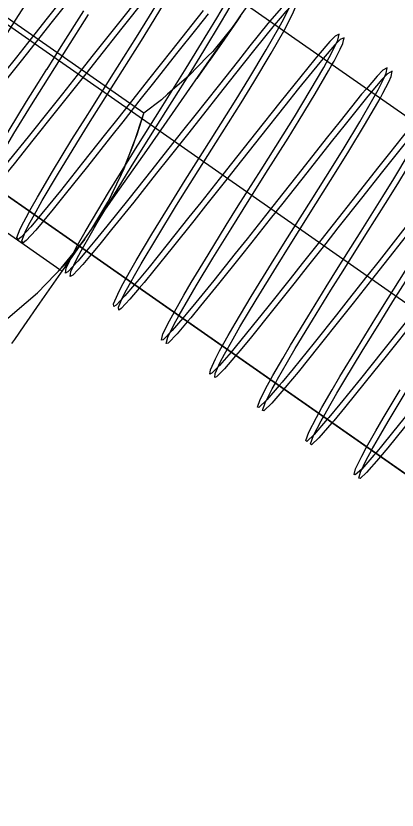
# Model space of a CAD drawing. Extents: x 1312564.2 to 1312581.5, y 1207298.4 to 1207352.6.
# Drawn here: x 1312566.98636 to 1312567.00747, y 1207332.49939 to 1207332.54335 of the extents above; entities that cross this region are included whole.
import ezdxf

# ---------------------------------------------------------------- set-up
doc = ezdxf.new("R2010")
doc.units = 0
for name, color, linetype in [('Level 15', 7, 'Continuous'), ('Level 22', 7, 'Continuous'), ('Level 62', 7, 'Continuous'), ('Level 9', 7, 'Continuous')]:
    doc.layers.add(name, color=color, linetype=linetype)

msp = doc.modelspace()

# ---------------------------------------------------------------- linework, layer by layer
at = {"layer": 'Level 15'}
msp.add_lwpolyline([(1312568.273895, 1207331.643248), (1312566.758182, 1207332.701895)], dxfattribs=at)
at = {"layer": 'Level 22'}
for p, q in [((1312567.027707, 1207332.523989), (1312566.99919, 1207332.54391)), ((1312566.989883, 1207332.530581), (1312566.975681, 1207332.5405)), ((1312566.989888, 1207332.5306), (1312566.975892, 1207332.540377)), ((1312567.018395, 1207332.510668), (1312566.989883, 1207332.530581))]:
    msp.add_line(p, q, dxfattribs=at)
msp.add_lwpolyline([(1312567.019685, 1207332.510897), (1312567.018408, 1207332.510677), (1312566.989888, 1207332.5306)], dxfattribs=at)
at = {"layer": 'Level 62'}
for p, q in [((1312566.988084, 1207332.540402), (1312566.988085, 1207332.540404)), ((1312566.990561, 1207332.538246), (1312566.990563, 1207332.538249)), ((1312566.993076, 1207332.536142), (1312566.993077, 1207332.536145)), ((1312566.992929, 1207332.528476), (1312566.992402, 1207332.527852)), ((1312566.993186, 1207332.528275), (1312566.992671, 1207332.527664))]:
    msp.add_line(p, q, dxfattribs=at)
for points in [[(1312566.989679, 1207332.544699), (1312566.988368, 1207332.543039), (1312566.987684, 1207332.542171), (1312566.986657, 1207332.540869), (1312566.98599, 1207332.540024), (1312566.984752, 1207332.538459), (1312566.983699, 1207332.537134), (1312566.983118, 1207332.536409), (1312566.982252, 1207332.535347), (1312566.981608, 1207332.534647), (1312566.981422, 1207332.534515), (1312566.981379, 1207332.534682), (1312566.981619, 1207332.535247), (1312566.981839, 1207332.535678), (1312566.982287, 1207332.536492), (1312566.982655, 1207332.537131), (1312566.983515, 1207332.538577), (1312566.984474, 1207332.540139), (1312566.985128, 1207332.541187), (1312566.986386, 1207332.543174), (1312566.987631, 1207332.545149)], [(1312566.990563, 1207332.538249), (1312566.991642, 1207332.539955), (1312566.993042, 1207332.542178), (1312566.993753, 1207332.543326), (1312566.994749, 1207332.544972)], [(1312566.98941, 1207332.544887), (1312566.988099, 1207332.543227), (1312566.987415, 1207332.542359), (1312566.986388, 1207332.541056), (1312566.985721, 1207332.540212), (1312566.984483, 1207332.538646), (1312566.98343, 1207332.537322), (1312566.982849, 1207332.536597), (1312566.981984, 1207332.535535), (1312566.981339, 1207332.534835), (1312566.981153, 1207332.534703), (1312566.98111, 1207332.53487), (1312566.98135, 1207332.535435), (1312566.98157, 1207332.535866), (1312566.982018, 1207332.53668), (1312566.982386, 1207332.537319), (1312566.983247, 1207332.538764), (1312566.984205, 1207332.540327), (1312566.984859, 1207332.541375), (1312566.985608, 1207332.542557)], [(1312566.993274, 1207332.54451), (1312566.991964, 1207332.542862), (1312566.990647, 1207332.541199), (1312566.989961, 1207332.540333), (1312566.988934, 1207332.539038), (1312566.98827, 1207332.538201), (1312566.98704, 1207332.536656), (1312566.985997, 1207332.535357), (1312566.985425, 1207332.534651), (1312566.984579, 1207332.533627), (1312566.983965, 1207332.532961), (1312566.983796, 1207332.532848), (1312566.98378, 1207332.533047), (1312566.984043, 1207332.533641), (1312566.984274, 1207332.534085), (1312566.984737, 1207332.534918), (1312566.985113, 1207332.535568), (1312566.985988, 1207332.537031), (1312566.986956, 1207332.538607), (1312566.987614, 1207332.53966), (1312566.988084, 1207332.540402)], [(1312566.997004, 1207332.54346), (1312566.996374, 1207332.542668), (1312566.995258, 1207332.541261), (1312566.993981, 1207332.539644), (1312566.993304, 1207332.538787), (1312566.992275, 1207332.537484), (1312566.991598, 1207332.536628), (1312566.990323, 1207332.535021), (1312566.989092, 1207332.533481), (1312566.988423, 1207332.532653), (1312566.987464, 1207332.531492), (1312566.986925, 1207332.530915), (1312566.98676, 1207332.530794), (1312566.986692, 1207332.530892), (1312566.986876, 1207332.531372), (1312566.987068, 1207332.531761), (1312566.987478, 1207332.532521), (1312566.987825, 1207332.533132), (1312566.988659, 1207332.534546), (1312566.989737, 1207332.536312), (1312566.990483, 1207332.537509), (1312566.991911, 1207332.539767), (1312566.993311, 1207332.54199), (1312566.994022, 1207332.543138), (1312566.995018, 1207332.544784)], [(1312566.993543, 1207332.544322), (1312566.992233, 1207332.542674), (1312566.990916, 1207332.541011), (1312566.99023, 1207332.540145), (1312566.989203, 1207332.53885), (1312566.988539, 1207332.538013), (1312566.987308, 1207332.536468), (1312566.986266, 1207332.535169), (1312566.985694, 1207332.534463), (1312566.984848, 1207332.533439), (1312566.984234, 1207332.532773), (1312566.984065, 1207332.53266), (1312566.984049, 1207332.532859), (1312566.984311, 1207332.533453), (1312566.984543, 1207332.533897), (1312566.985006, 1207332.53473), (1312566.985382, 1207332.53538), (1312566.986256, 1207332.536844), (1312566.987225, 1207332.538419), (1312566.987882, 1207332.539472), (1312566.989143, 1207332.541462), (1312566.990385, 1207332.543432)], [(1312566.990058, 1207332.530482), (1312566.99047, 1207332.531214), (1312566.990864, 1207332.53189), (1312566.991765, 1207332.533395), (1312566.992748, 1207332.534998), (1312566.993411, 1207332.536061), (1312566.994668, 1207332.538055), (1312566.996064, 1207332.540273), (1312566.996769, 1207332.541413), (1312566.997752, 1207332.543041), (1312566.998468, 1207332.54428)], [(1312566.992402, 1207332.527852), (1312566.99192, 1207332.527339), (1312566.991787, 1207332.527256), (1312566.991768, 1207332.527412), (1312566.992001, 1207332.527952), (1312566.992217, 1207332.528371), (1312566.992659, 1207332.529171), (1312566.993025, 1207332.529806), (1312566.993889, 1207332.531259), (1312566.994989, 1207332.533055), (1312566.995742, 1207332.534262), (1312566.997172, 1207332.53652), (1312566.99856, 1207332.538729), (1312566.999258, 1207332.539861), (1312567.000226, 1207332.54147), (1312567.000923, 1207332.542688), (1312567.00119, 1207332.543183), (1312567.001469, 1207332.543755), (1312567.00157, 1207332.544011), (1312567.001567, 1207332.544221), (1312567.001319, 1207332.544058), (1312567.001043, 1207332.543777), (1312567.00042, 1207332.543051)], [(1312566.993077, 1207332.536145), (1312566.993142, 1207332.536249), (1312566.994399, 1207332.538243), (1312566.995795, 1207332.540461), (1312566.9965, 1207332.541601), (1312566.997483, 1207332.543228), (1312566.998199, 1207332.544468)], [(1312567.001196, 1207332.542508), (1312567.001459, 1207332.542996), (1312567.001738, 1207332.543567), (1312567.001839, 1207332.543823), (1312567.001836, 1207332.544033), (1312567.001588, 1207332.54387), (1312567.001312, 1207332.543589), (1312567.000689, 1207332.542863)], [(1312566.996735, 1207332.543648), (1312566.996105, 1207332.542856), (1312566.994989, 1207332.541449), (1312566.993712, 1207332.539832), (1312566.993035, 1207332.538975), (1312566.992006, 1207332.537672), (1312566.991329, 1207332.536816), (1312566.990054, 1207332.535208), (1312566.988823, 1207332.533668), (1312566.988154, 1207332.532841), (1312566.987195, 1207332.53168), (1312566.986656, 1207332.531102), (1312566.986491, 1207332.530982), (1312566.986423, 1207332.53108), (1312566.986607, 1207332.53156), (1312566.986799, 1207332.531949), (1312566.987209, 1207332.532709), (1312566.987556, 1207332.53332), (1312566.98839, 1207332.534734), (1312566.989468, 1207332.5365), (1312566.990214, 1207332.537697), (1312566.990561, 1207332.538246)], [(1312566.988085, 1207332.540404), (1312566.988874, 1207332.54165), (1312566.990116, 1207332.54362)], [(1312567.00042, 1207332.543051), (1312567.000311, 1207332.542923), (1312566.999318, 1207332.541687), (1312566.99868, 1207332.540885), (1312566.997554, 1207332.539464), (1312566.996269, 1207332.537838), (1312566.995591, 1207332.536979), (1312566.994561, 1207332.535677), (1312566.993885, 1207332.534825), (1312566.992614, 1207332.533228), (1312566.991393, 1207332.531708), (1312566.990732, 1207332.530896), (1312566.990264, 1207332.530338)], [(1312567.000689, 1207332.542863), (1312567.00058, 1207332.542735), (1312566.999587, 1207332.5415), (1312566.998949, 1207332.540697), (1312566.997823, 1207332.539276), (1312566.996538, 1207332.53765), (1312566.99586, 1207332.536791), (1312566.994829, 1207332.535489), (1312566.994154, 1207332.534637), (1312566.992883, 1207332.533041), (1312566.991662, 1207332.53152), (1312566.991001, 1207332.530709), (1312566.990521, 1207332.530136)], [(1312566.992726, 1207332.528618), (1312566.992928, 1207332.528983), (1312566.993294, 1207332.529618), (1312566.994158, 1207332.531072), (1312566.995258, 1207332.532867), (1312566.996011, 1207332.534074), (1312566.997441, 1207332.536332), (1312566.998829, 1207332.538541), (1312566.999527, 1207332.539673), (1312567.000495, 1207332.541282), (1312567.001192, 1207332.5425), (1312567.001196, 1207332.542508)], [(1312566.995596, 1207332.526613), (1312566.995014, 1207332.525933), (1312566.994518, 1207332.525425), (1312566.994415, 1207332.525403), (1312566.994506, 1207332.525748), (1312566.994861, 1207332.52647), (1312566.995137, 1207332.526976), (1312566.99566, 1207332.527892), (1312566.996071, 1207332.528591), (1312566.997001, 1207332.530133), (1312566.998005, 1207332.531758), (1312566.998675, 1207332.532829), (1312566.99994, 1207332.534825), (1312567.001163, 1207332.536769), (1312567.00178, 1207332.537767), (1312567.002658, 1207332.539215), (1312567.003406, 1207332.540498), (1312567.003707, 1207332.541039), (1312567.004044, 1207332.541691), (1312567.004186, 1207332.542006), (1312567.004263, 1207332.54233), (1312567.004042, 1207332.542233), (1312567.003746, 1207332.541937), (1312567.003101, 1207332.541178)], [(1312567.003862, 1207332.540646), (1312567.003976, 1207332.540852), (1312567.004313, 1207332.541503), (1312567.004455, 1207332.541818), (1312567.004531, 1207332.542143), (1312567.004311, 1207332.542045), (1312567.004015, 1207332.541749), (1312567.00337, 1207332.54099)], [(1312567.003101, 1207332.541178), (1312567.002916, 1207332.54096), (1312567.001742, 1207332.53951), (1312567.000978, 1207332.538554), (1312566.999635, 1207332.536863), (1312566.998303, 1207332.535181), (1312566.997617, 1207332.534313), (1312566.996596, 1207332.533026), (1312566.99594, 1207332.5322), (1312566.994738, 1207332.530695), (1312566.993734, 1207332.52945), (1312566.99319, 1207332.528786), (1312566.992929, 1207332.528476)], [(1312567.00337, 1207332.54099), (1312567.003185, 1207332.540772), (1312567.002011, 1207332.539322), (1312567.001247, 1207332.538366), (1312566.999904, 1207332.536675), (1312566.998572, 1207332.534993), (1312566.997886, 1207332.534125), (1312566.996865, 1207332.532838), (1312566.996209, 1207332.532013), (1312566.995007, 1207332.530507), (1312566.994003, 1207332.529262), (1312566.993459, 1207332.528598), (1312566.993186, 1207332.528275)], [(1312566.995389, 1207332.526757), (1312566.995406, 1207332.526788), (1312566.995929, 1207332.527704), (1312566.99634, 1207332.528403), (1312566.99727, 1207332.529945), (1312566.998274, 1207332.53157), (1312566.998944, 1207332.532642), (1312567.000209, 1207332.534637), (1312567.001432, 1207332.536581), (1312567.002049, 1207332.537579), (1312567.002927, 1207332.539027), (1312567.003675, 1207332.54031), (1312567.003862, 1207332.540646)], [(1312566.998272, 1207332.524744), (1312566.997641, 1207332.524002), (1312566.997208, 1207332.523567), (1312566.997102, 1207332.523527), (1312566.997128, 1207332.523753), (1312566.997406, 1207332.524363), (1312566.997643, 1207332.524815), (1312566.998116, 1207332.525661), (1312566.9985, 1207332.526324), (1312566.999394, 1207332.527822), (1312567.000516, 1207332.52965), (1312567.001277, 1207332.530869), (1312567.002708, 1207332.533129), (1312567.003924, 1207332.535064), (1312567.004535, 1207332.536052), (1312567.005399, 1207332.53748), (1312567.006128, 1207332.538736), (1312567.006417, 1207332.539262), (1312567.006737, 1207332.539888), (1312567.006866, 1207332.540184), (1312567.006918, 1207332.540473), (1312567.006671, 1207332.540338), (1312567.006359, 1207332.540021), (1312567.005765, 1207332.539317)], [(1312567.006527, 1207332.538785), (1312567.006686, 1207332.539074), (1312567.007006, 1207332.5397), (1312567.007135, 1207332.539997), (1312567.007187, 1207332.540286), (1312567.00694, 1207332.540151), (1312567.006628, 1207332.539833), (1312567.006034, 1207332.539129)], [(1312567.005765, 1207332.539317), (1312567.005505, 1207332.539008), (1312567.004317, 1207332.537528), (1312567.003547, 1207332.536559), (1312567.002198, 1207332.534854), (1312567.000865, 1207332.533167), (1312567.000179, 1207332.5323), (1312566.999161, 1207332.531017), (1312566.998508, 1207332.530197), (1312566.997315, 1207332.528707), (1312566.996321, 1207332.527483), (1312566.995785, 1207332.526834), (1312566.995596, 1207332.526613)], [(1312567.006034, 1207332.539129), (1312567.005774, 1207332.538821), (1312567.004586, 1207332.53734), (1312567.003816, 1207332.536371), (1312567.002467, 1207332.534667), (1312567.001134, 1207332.532979), (1312567.000448, 1207332.532112), (1312566.99943, 1207332.530829), (1312566.998777, 1207332.530009), (1312566.997583, 1207332.528519), (1312566.99659, 1207332.527295), (1312566.996054, 1207332.526646), (1312566.995853, 1207332.526412)], [(1312566.99806, 1207332.524892), (1312566.998385, 1207332.525473), (1312566.998769, 1207332.526136), (1312566.999663, 1207332.527634), (1312567.000785, 1207332.529462), (1312567.001546, 1207332.530681), (1312567.002977, 1207332.532941), (1312567.004193, 1207332.534876), (1312567.004804, 1207332.535865), (1312567.005668, 1207332.537293), (1312567.006396, 1207332.538548), (1312567.006527, 1207332.538785)], [(1312567.000935, 1207332.522883), (1312567.000264, 1207332.522098), (1312566.99982, 1207332.521673), (1312566.999748, 1207332.521698), (1312566.999887, 1207332.522116), (1312567.000286, 1207332.522902), (1312567.000582, 1207332.523438), (1312567.001133, 1207332.524395), (1312567.001561, 1207332.525118), (1312567.002517, 1207332.526699), (1312567.003536, 1207332.52835), (1312567.004212, 1207332.529432), (1312567.005476, 1207332.531434), (1312567.006683, 1207332.533355), (1312567.007287, 1207332.534334), (1312567.008137, 1207332.535743), (1312567.008848, 1207332.536973), (1312567.009128, 1207332.537484), (1312567.009432, 1207332.538088), (1312567.00955, 1207332.538369), (1312567.009579, 1207332.538626), (1312567.009309, 1207332.538457), (1312567.008983, 1207332.538119), (1312567.008428, 1207332.537457)], [(1312567.008428, 1207332.537457), (1312567.008105, 1207332.537073), (1312567.007052, 1207332.535759), (1312567.006387, 1207332.534921), (1312567.00523, 1207332.533457), (1312567.003927, 1207332.531806), (1312567.003246, 1207332.530942), (1312567.002219, 1207332.529644), (1312567.001551, 1207332.528801), (1312567.000307, 1207332.52724), (1312566.999131, 1207332.525781), (1312566.998506, 1207332.525019), (1312566.998272, 1207332.524744)], [(1312567.008697, 1207332.537269), (1312567.008374, 1207332.536885), (1312567.007321, 1207332.535571), (1312567.006656, 1207332.534733), (1312567.005499, 1207332.533269), (1312567.004196, 1207332.531618), (1312567.003515, 1207332.530754), (1312567.002488, 1207332.529456), (1312567.00182, 1207332.528613), (1312567.000576, 1207332.527052), (1312566.9994, 1207332.525594), (1312566.998775, 1207332.524831), (1312566.998529, 1207332.524542)], [(1312567.000728, 1207332.523028), (1312567.000851, 1207332.52325), (1312567.001402, 1207332.524207), (1312567.00183, 1207332.524931), (1312567.002786, 1207332.526511), (1312567.003805, 1207332.528162), (1312567.004481, 1207332.529244), (1312567.005745, 1207332.531246), (1312567.006952, 1207332.533167), (1312567.007556, 1207332.534146), (1312567.008406, 1207332.535555), (1312567.009117, 1207332.536785), (1312567.009192, 1207332.536923)], [(1312567.003602, 1207332.52102), (1312567.002875, 1207332.520179), (1312567.002464, 1207332.5198), (1312567.00241, 1207332.519851), (1312567.002576, 1207332.520307), (1312567.002998, 1207332.521126), (1312567.003304, 1207332.521676), (1312567.003868, 1207332.522652), (1312567.004303, 1207332.523386), (1312567.00527, 1207332.524983), (1312567.006295, 1207332.526642), (1312567.006972, 1207332.527725), (1312567.008233, 1207332.529722), (1312567.009588, 1207332.531876), (1312567.010255, 1207332.53296), (1312567.011155, 1207332.534471), (1312567.011774, 1207332.535578), (1312567.011997, 1207332.536011), (1312567.012207, 1207332.536484), (1312567.012259, 1207332.536673), (1312567.012162, 1207332.53675), (1312567.011825, 1207332.536464), (1312567.011497, 1207332.53611), (1312567.011076, 1207332.535607)], [(1312566.989345, 1207332.529817), (1312566.989455, 1207332.53005), (1312566.989708, 1207332.530526), (1312566.990201, 1207332.531402), (1312566.990595, 1207332.532078), (1312566.991496, 1207332.533583), (1312566.99248, 1207332.535185), (1312566.993076, 1207332.536142)], [(1312567.011076, 1207332.535607), (1312567.010679, 1207332.535133), (1312567.00961, 1207332.533788), (1312567.008939, 1207332.532937), (1312567.007776, 1207332.531458), (1312567.006471, 1207332.529799), (1312567.00579, 1207332.528935), (1312567.004768, 1207332.527639), (1312567.004104, 1207332.526801), (1312567.002872, 1207332.525256), (1312567.001714, 1207332.523821), (1312567.001102, 1207332.523077), (1312567.000935, 1207332.522883)], [(1312567.011345, 1207332.535419), (1312567.010948, 1207332.534945), (1312567.009879, 1207332.5336), (1312567.009208, 1207332.532749), (1312567.008045, 1207332.53127), (1312567.00674, 1207332.529611), (1312567.006059, 1207332.528747), (1312567.005037, 1207332.527451), (1312567.004373, 1207332.526613), (1312567.003141, 1207332.525068), (1312567.001983, 1207332.523633), (1312567.00137, 1207332.522889), (1312567.001193, 1207332.522682)], [(1312567.003393, 1207332.521166), (1312567.003572, 1207332.521488), (1312567.004137, 1207332.522465), (1312567.004572, 1207332.523199), (1312567.005539, 1207332.524795), (1312567.006564, 1207332.526454), (1312567.007241, 1207332.527537), (1312567.008501, 1207332.529534), (1312567.009857, 1207332.531688), (1312567.010524, 1207332.532772), (1312567.011424, 1207332.534283), (1312567.011859, 1207332.53506)], [(1312567.013753, 1207332.533737), (1312567.013284, 1207332.53317), (1312567.012198, 1207332.531801), (1312567.011518, 1207332.53094), (1312567.010345, 1207332.52945), (1312567.009033, 1207332.527786), (1312567.008351, 1207332.526922), (1312567.007328, 1207332.52563), (1312567.007328, 1207332.52563), (1312567.006665, 1207332.524797), (1312567.00544, 1207332.523265), (1312567.004293, 1207332.521851), (1312567.003691, 1207332.521124), (1312567.003602, 1207332.52102)], [(1312567.014022, 1207332.533549), (1312567.013553, 1207332.532982), (1312567.012467, 1207332.531613), (1312567.011787, 1207332.530752), (1312567.010614, 1207332.529263), (1312567.009302, 1207332.527598), (1312567.00862, 1207332.526734), (1312567.007597, 1207332.525442), (1312567.007597, 1207332.525442), (1312567.006934, 1207332.524609), (1312567.005708, 1207332.523077), (1312567.004562, 1207332.521663), (1312567.003959, 1207332.520936), (1312567.003859, 1207332.52082)], [(1312567.006056, 1207332.519306), (1312567.006563, 1207332.520202), (1312567.006972, 1207332.520902), (1312567.007906, 1207332.522459), (1312567.009056, 1207332.524329), (1312567.009827, 1207332.525562), (1312567.011258, 1207332.527823), (1312567.012606, 1207332.529965), (1312567.013265, 1207332.531038), (1312567.01415, 1207332.532526), (1312567.014524, 1207332.533198)], [(1312567.016418, 1207332.531875), (1312567.015862, 1207332.531202), (1312567.014597, 1207332.529602), (1312567.013796, 1207332.528583), (1312567.012415, 1207332.526826), (1312567.011074, 1207332.52512), (1312567.010392, 1207332.524255), (1312567.00939, 1207332.522991), (1312567.008755, 1207332.522193), (1312567.00761, 1207332.520766), (1312567.006679, 1207332.519624), (1312567.006282, 1207332.519148)], [(1312567.016687, 1207332.531687), (1312567.016131, 1207332.531015), (1312567.014866, 1207332.529415), (1312567.014065, 1207332.528396), (1312567.012684, 1207332.526638), (1312567.011342, 1207332.524932), (1312567.01066, 1207332.524068), (1312567.009659, 1207332.522803), (1312567.009024, 1207332.522005), (1312567.007879, 1207332.520578), (1312567.006948, 1207332.519436), (1312567.00654, 1207332.518948)], [(1312566.990521, 1207332.530136), (1312566.99006, 1207332.529584), (1312566.989508, 1207332.528996), (1312566.989373, 1207332.528929), (1312566.989413, 1207332.529202), (1312566.989723, 1207332.529862), (1312566.989977, 1207332.530338), (1312566.990058, 1207332.530482)], [(1312566.990264, 1207332.530338), (1312566.989791, 1207332.529772), (1312566.989239, 1207332.529184), (1312566.989105, 1207332.529117), (1312566.989144, 1207332.52939), (1312566.989345, 1207332.529817)], [(1312566.992671, 1207332.527664), (1312566.992189, 1207332.527151), (1312566.992056, 1207332.527068), (1312566.992037, 1207332.527224), (1312566.99227, 1207332.527765), (1312566.992486, 1207332.528183), (1312566.992726, 1207332.528618)], [(1312566.995853, 1207332.526412), (1312566.995283, 1207332.525745), (1312566.994787, 1207332.525237), (1312566.994684, 1207332.525215), (1312566.994775, 1207332.52556), (1312566.99513, 1207332.526283), (1312566.995389, 1207332.526757)], [(1312566.998529, 1207332.524542), (1312566.99791, 1207332.523814), (1312566.997476, 1207332.523379), (1312566.997371, 1207332.523339), (1312566.997396, 1207332.523565), (1312566.997675, 1207332.524175), (1312566.997912, 1207332.524627), (1312566.99806, 1207332.524892)], [(1312567.001193, 1207332.522682), (1312567.000533, 1207332.521911), (1312567.000089, 1207332.521486), (1312567.000017, 1207332.521511), (1312567.000156, 1207332.521928), (1312567.000555, 1207332.522715), (1312567.000728, 1207332.523028)], [(1312567.006282, 1207332.519148), (1312567.006189, 1207332.519037), (1312567.005514, 1207332.518264), (1312567.005151, 1207332.517939), (1312567.005085, 1207332.51796), (1312567.005172, 1207332.518281), (1312567.005513, 1207332.518985), (1312567.005781, 1207332.519482), (1312567.006294, 1207332.52039), (1312567.006703, 1207332.521089), (1312567.007637, 1207332.522647)], [(1312567.003859, 1207332.52082), (1312567.003144, 1207332.519991), (1312567.002733, 1207332.519613), (1312567.002678, 1207332.519663), (1312567.002845, 1207332.520119), (1312567.003266, 1207332.520938), (1312567.003393, 1207332.521166)], [(1312567.00654, 1207332.518948), (1312567.006458, 1207332.518849), (1312567.005783, 1207332.518076), (1312567.00542, 1207332.517751), (1312567.005353, 1207332.517772), (1312567.005441, 1207332.518093), (1312567.005782, 1207332.518797), (1312567.006049, 1207332.519294), (1312567.006056, 1207332.519306)]]:
    msp.add_lwpolyline(points, dxfattribs=at)
at = {"layer": 'Level 9'}
for p, q in [((1312566.998802, 1207332.54335), (1312566.99861, 1207332.543075)), ((1312566.99861, 1207332.543075), (1312566.99861, 1207332.543075)), ((1312566.997091, 1207332.5409), (1312566.99709, 1207332.540899)), ((1312566.988793, 1207332.529302), (1312566.974924, 1207332.538991)), ((1312566.991881, 1207332.533442), (1312566.991881, 1207332.533442)), ((1312566.989738, 1207332.530374), (1312566.989893, 1207332.530597)), ((1312566.989132, 1207332.529506), (1312566.989738, 1207332.530374)), ((1312566.988584, 1207332.529088), (1312566.988538, 1207332.529039)), ((1312566.988865, 1207332.529252), (1312566.988793, 1207332.529302)), ((1312566.988857, 1207332.529113), (1312566.989132, 1207332.529506)), ((1312566.988857, 1207332.529113), (1312566.988857, 1207332.529113)), ((1312566.988857, 1207332.529113), (1312566.988857, 1207332.529113)), ((1312566.988857, 1207332.529113), (1312566.988857, 1207332.529113)), ((1312566.988924, 1207332.52921), (1312566.988865, 1207332.529252))]:
    msp.add_line(p, q, dxfattribs=at)
for points in [[(1312566.99861, 1207332.543075), (1312566.998802, 1207332.54335), (1312567.000137, 1207332.54526), (1312567.001281, 1207332.546898), (1312567.002144, 1207332.548134), (1312567.00269, 1207332.548915), (1312567.002894, 1207332.549208), (1312567.002821, 1207332.549259), (1312567.002703, 1207332.549342), (1312567.002602, 1207332.549413), (1312567.002235, 1207332.54967), (1312567.00221, 1207332.549687), (1312567.001825, 1207332.549956), (1312566.991619, 1207332.557086)], [(1312566.974855, 1207332.533088), (1312566.985059, 1207332.52596), (1312566.986031, 1207332.526712), (1312566.986307, 1207332.526951), (1312566.98755, 1207332.52803), (1312566.988536, 1207332.529039), (1312566.988873, 1207332.529384), (1312566.990025, 1207332.530798), (1312566.99027, 1207332.531146), (1312566.990563, 1207332.531564), (1312566.991449, 1207332.533033), (1312566.991668, 1207332.533478), (1312566.992216, 1207332.534589), (1312566.992876, 1207332.536231), (1312566.992877, 1207332.536235), (1312566.993442, 1207332.53796), (1312566.983237, 1207332.545088)], [(1312566.99709, 1207332.540899), (1312566.99861, 1207332.543075), (1312566.998409, 1207332.542797), (1312566.997257, 1207332.541384), (1312566.996977, 1207332.541097), (1312566.995935, 1207332.540031), (1312566.994761, 1207332.539012), (1312566.994416, 1207332.538712), (1312566.993442, 1207332.53796)], [(1312566.99861, 1207332.543075), (1312566.996386, 1207332.539891), (1312566.996386, 1207332.539891)], [(1312566.99861, 1207332.543075), (1312566.997737, 1207332.541825), (1312566.997091, 1207332.5409)], [(1312566.98613, 1207332.52521), (1312566.986295, 1207332.525445), (1312566.986821, 1207332.526199), (1312566.987688, 1207332.52744), (1312566.988857, 1207332.529113), (1312566.990275, 1207332.531143), (1312566.991881, 1207332.533442), (1312566.993603, 1207332.535907), (1312566.995366, 1207332.53843), (1312566.99709, 1207332.540899)], [(1312566.990473, 1207332.531427), (1312566.990473, 1207332.531427), (1312566.990607, 1207332.531627), (1312566.991538, 1207332.533194), (1312566.991747, 1207332.533631), (1312566.992354, 1207332.534901), (1312566.992894, 1207332.53632), (1312566.993069, 1207332.53678), (1312566.993441, 1207332.537954)], [(1312566.99017, 1207332.530993), (1312566.989026, 1207332.529553), (1312566.988584, 1207332.529088)], [(1312566.989893, 1207332.530597), (1312566.99017, 1207332.530993), (1312566.99017, 1207332.530993)], [(1312566.988823, 1207332.529064), (1312566.988823, 1207332.529064), (1312566.988857, 1207332.529113)]]:
    msp.add_lwpolyline(points, dxfattribs=at)

doc.saveas('drawing.dxf')
